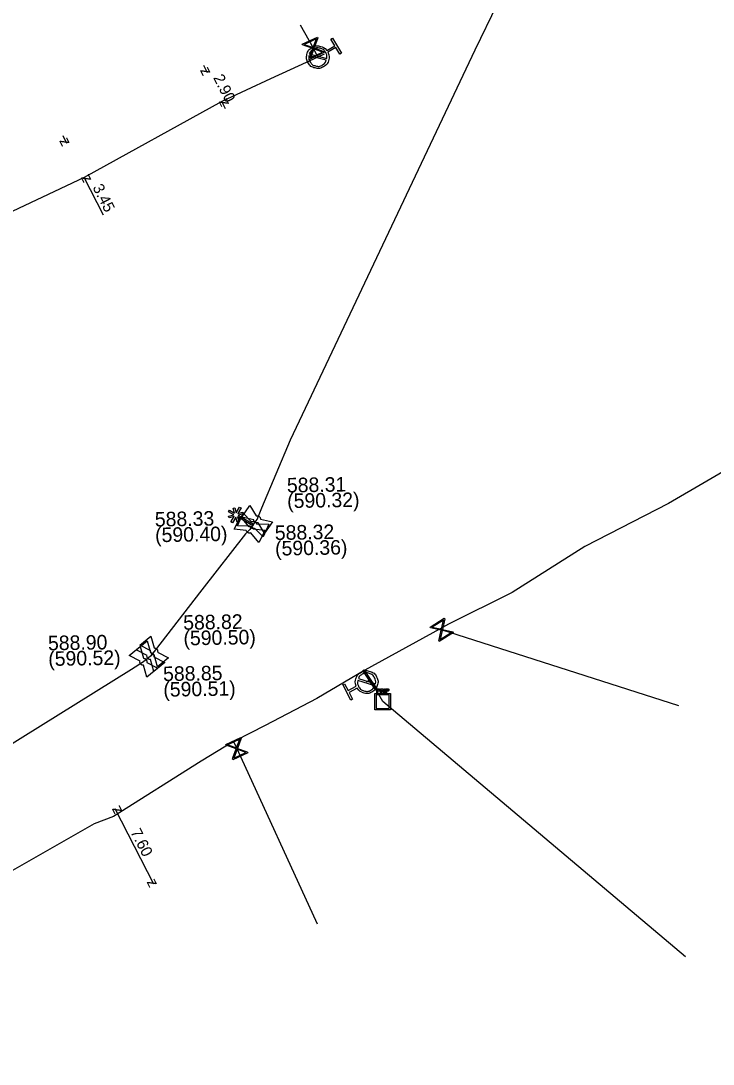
# Model space of a CAD drawing. Extents: x -643842 to -636370, y -1119190 to -1110210.
# Drawn here: x -641216.6 to -641154.7, y -1115378.3 to -1115285 of the extents above; entities that cross this region are included whole.
import ezdxf

# ---------------------------------------------------------------- set-up
doc = ezdxf.new("R2010")
doc.units = 0
for name, color, linetype in [('2', 7, 'Continuous'), ('Default', 7, 'Continuous'), ('Level 10', 7, 'Continuous'), ('Level 16', 7, 'Continuous'), ('Level 18', 7, 'Continuous'), ('Level 21', 7, 'Continuous'), ('Level 23', 7, 'Continuous'), ('Level 27', 7, 'Continuous'), ('Level 28', 7, 'Continuous'), ('Level 33', 7, 'Continuous')]:
    doc.layers.add(name, color=color, linetype=linetype)

msp = doc.modelspace()

# ---------------------------------------------------------------- linework, layer by layer
at = {"layer": '2'}
msp.add_lwpolyline([(-641197.583, -1115329.171), (-641198.05, -1115328.9), (-641197.972, -1115328.765), (-641197.509, -1115329.034), (-641197.63, -1115328.581), (-641197.479, -1115328.542), (-641197.359, -1115328.991), (-641197.07, -1115328.493), (-641196.934, -1115328.571), (-641197.229, -1115329.078), (-641196.771, -1115328.955), (-641196.731, -1115329.106), (-641197.179, -1115329.225), (-641195.81, -1115330.02), (-641195.888, -1115330.155), (-641197.261, -1115329.358), (-641197.14, -1115329.814), (-641197.291, -1115329.853), (-641197.413, -1115329.396), (-641197.707, -1115329.901), (-641197.842, -1115329.823), (-641197.553, -1115329.326), (-641198.001, -1115329.444), (-641198.041, -1115329.293), (-641197.583, -1115329.171)], dxfattribs=at)
at = {"layer": 'Default'}
for points in [[(-641189.157, -1115287.788), (-641188.998, -1115288.112), (-641189.089, -1115288.466), (-641189.192, -1115288.866), (-641189.55, -1115289.079), (-641189.905, -1115289.291), (-641190.306, -1115289.189), (-641190.707, -1115289.087), (-641190.92, -1115288.729), (-641191.131, -1115288.375), (-641191.03, -1115287.974), (-641190.929, -1115287.573), (-641190.573, -1115287.361), (-641190.216, -1115287.148), (-641189.815, -1115287.248), (-641189.458, -1115287.336), (-641189.251, -1115287.631)], [(-641189.253, -1115288.33), (-641189.211, -1115288.052), (-641189.361, -1115287.801), (-641189.534, -1115287.51), (-641189.859, -1115287.428), (-641190.184, -1115287.346), (-641190.475, -1115287.518), (-641190.726, -1115287.668), (-641190.822, -1115287.932)], [(-641190.867, -1115288.109), (-641190.905, -1115288.384), (-641190.757, -1115288.632), (-641190.585, -1115288.921), (-641190.259, -1115289.004), (-641189.934, -1115289.087), (-641189.643, -1115288.915), (-641189.395, -1115288.767), (-641189.298, -1115288.506)], [(-641195.987, -1115329.807), (-641195.94, -1115329.785), (-641195.887, -1115329.779), (-641195.801, -1115329.771), (-641195.726, -1115329.803), (-641195.651, -1115329.836), (-641195.6, -1115329.903), (-641195.567, -1115329.946), (-641195.552, -1115329.997)], [(-641195.413, -1115329.893), (-641195.464, -1115329.906), (-641195.519, -1115329.901), (-641195.602, -1115329.893), (-641195.669, -1115329.846), (-641195.736, -1115329.799), (-641195.774, -1115329.721), (-641195.797, -1115329.673), (-641195.802, -1115329.62)], [(-641195.567, -1115329.285), (-641195.517, -1115329.273), (-641195.463, -1115329.278), (-641195.378, -1115329.287), (-641195.311, -1115329.334), (-641195.244, -1115329.381), (-641195.208, -1115329.457), (-641195.184, -1115329.506), (-641195.179, -1115329.559)], [(-641196.047, -1115330.801), (-641196.096, -1115330.821), (-641196.151, -1115330.822), (-641196.235, -1115330.824), (-641196.307, -1115330.786), (-641196.379, -1115330.747), (-641196.426, -1115330.674), (-641196.455, -1115330.629), (-641196.466, -1115330.578)], [(-641196.273, -1115330.217), (-641196.225, -1115330.199), (-641196.171, -1115330.197), (-641196.085, -1115330.196), (-641196.013, -1115330.234), (-641195.941, -1115330.273), (-641195.896, -1115330.344), (-641195.866, -1115330.39), (-641195.855, -1115330.442)], [(-641195.714, -1115330.371), (-641195.761, -1115330.395), (-641195.815, -1115330.4), (-641195.899, -1115330.409), (-641195.974, -1115330.377), (-641196.049, -1115330.344), (-641196.102, -1115330.275), (-641196.134, -1115330.233), (-641196.149, -1115330.183)], [(-641204.702, -1115341.096), (-641204.65, -1115341.098), (-641204.6, -1115341.117), (-641204.52, -1115341.149), (-641204.468, -1115341.212), (-641204.416, -1115341.276), (-641204.402, -1115341.359), (-641204.393, -1115341.413), (-641204.402, -1115341.464)], [(-641205.662, -1115342.026), (-641205.61, -1115342.028), (-641205.56, -1115342.047), (-641205.48, -1115342.079), (-641205.428, -1115342.142), (-641205.376, -1115342.206), (-641205.362, -1115342.289), (-641205.353, -1115342.343), (-641205.362, -1115342.394)], [(-641205.048, -1115342.142), (-641205.101, -1115342.141), (-641205.152, -1115342.121), (-641205.23, -1115342.091), (-641205.282, -1115342.028), (-641205.334, -1115341.964), (-641205.349, -1115341.879), (-641205.358, -1115341.827), (-641205.348, -1115341.775)], [(-641205.032, -1115341.516), (-641204.98, -1115341.518), (-641204.93, -1115341.537), (-641204.85, -1115341.569), (-641204.798, -1115341.632), (-641204.746, -1115341.696), (-641204.732, -1115341.779), (-641204.723, -1115341.833), (-641204.732, -1115341.884)], [(-641204.718, -1115341.722), (-641204.771, -1115341.721), (-641204.822, -1115341.701), (-641204.9, -1115341.671), (-641204.952, -1115341.608), (-641205.004, -1115341.544), (-641205.019, -1115341.459), (-641205.028, -1115341.407), (-641205.018, -1115341.355)], [(-641205.678, -1115342.652), (-641205.731, -1115342.651), (-641205.782, -1115342.631), (-641205.86, -1115342.601), (-641205.912, -1115342.538), (-641205.964, -1115342.474), (-641205.979, -1115342.389), (-641205.988, -1115342.337), (-641205.978, -1115342.285)], [(-641186.613, -1115344.531), (-641186.752, -1115344.198), (-641186.64, -1115343.85), (-641186.513, -1115343.457), (-641186.144, -1115343.266), (-641185.776, -1115343.075), (-641185.382, -1115343.202), (-641184.988, -1115343.328), (-641184.797, -1115343.697), (-641184.608, -1115344.064), (-641184.733, -1115344.458), (-641184.858, -1115344.852), (-641185.226, -1115345.042), (-641185.595, -1115345.233), (-641185.989, -1115345.109), (-641186.34, -1115345), (-641186.529, -1115344.694)], [(-641184.888, -1115344.314), (-641184.833, -1115344.041), (-641184.965, -1115343.784), (-641185.12, -1115343.486), (-641185.44, -1115343.383), (-641185.76, -1115343.281), (-641186.06, -1115343.436), (-641186.317, -1115343.568), (-641186.43, -1115343.822)], [(-641186.485, -1115343.996), (-641186.544, -1115344.27), (-641186.409, -1115344.531), (-641186.254, -1115344.831), (-641185.934, -1115344.933), (-641185.614, -1115345.034), (-641185.314, -1115344.879), (-641185.054, -1115344.745), (-641184.943, -1115344.487)], [(-641184.637, -1115344.758), (-641184.601, -1115344.757), (-641184.582, -1115344.761), (-641184.556, -1115344.766), (-641184.538, -1115344.778), (-641184.519, -1115344.79), (-641184.509, -1115344.812), (-641184.498, -1115344.834), (-641184.498, -1115344.86), (-641184.498, -1115344.907), (-641184.526, -1115344.938), (-641184.555, -1115344.969), (-641184.631, -1115344.97)], [(-641184.631, -1115344.928), (-641184.584, -1115344.928), (-641184.566, -1115344.911), (-641184.547, -1115344.894), (-641184.547, -1115344.862), (-641184.547, -1115344.84), (-641184.558, -1115344.824), (-641184.569, -1115344.808), (-641184.588, -1115344.804), (-641184.6, -1115344.8), (-641184.633, -1115344.8)], [(-641184.301, -1115344.914), (-641184.268, -1115344.914), (-641184.25, -1115344.907), (-641184.232, -1115344.9), (-641184.223, -1115344.886), (-641184.214, -1115344.871), (-641184.214, -1115344.853), (-641184.214, -1115344.828), (-641184.232, -1115344.812), (-641184.251, -1115344.795), (-641184.291, -1115344.796)], [(-641184.293, -1115344.755), (-641184.245, -1115344.755), (-641184.22, -1115344.765), (-641184.195, -1115344.774), (-641184.18, -1115344.799), (-641184.165, -1115344.823), (-641184.165, -1115344.852), (-641184.165, -1115344.891), (-641184.189, -1115344.917), (-641184.213, -1115344.943), (-641184.264, -1115344.95), (-641184.246, -1115344.96), (-641184.236, -1115344.969), (-641184.215, -1115344.987), (-641184.197, -1115345.016)], [(-641183.835, -1115344.754), (-641183.799, -1115344.753), (-641183.78, -1115344.757), (-641183.754, -1115344.762), (-641183.736, -1115344.774), (-641183.717, -1115344.786), (-641183.707, -1115344.808), (-641183.696, -1115344.83), (-641183.696, -1115344.857), (-641183.696, -1115344.903), (-641183.724, -1115344.934), (-641183.753, -1115344.966), (-641183.829, -1115344.966)], [(-641183.829, -1115344.925), (-641183.782, -1115344.924), (-641183.764, -1115344.907), (-641183.745, -1115344.89), (-641183.745, -1115344.858), (-641183.745, -1115344.836), (-641183.756, -1115344.82), (-641183.767, -1115344.805), (-641183.786, -1115344.8), (-641183.798, -1115344.796), (-641183.831, -1115344.796)], [(-641184.241, -1115345.039), (-641184.262, -1115345.007), (-641184.275, -1115344.99), (-641184.289, -1115344.973), (-641184.3, -1115344.966), (-641184.311, -1115344.959), (-641184.322, -1115344.957), (-641184.329, -1115344.955), (-641184.347, -1115344.955)]]:
    msp.add_open_spline(points, degree=3, dxfattribs=at)
at = {"layer": 'Level 10'}
for points in [[(-641200.299, -1115288.931), (-641199.96, -1115289.6)], [(-641198.311, -1115292.856), (-641198.65, -1115292.187)], [(-641212.899, -1115295.243), (-641212.558, -1115295.911)], [(-641209.26, -1115302.364), (-641210.988, -1115298.983)], [(-641204.74, -1115362.24), (-641208.215, -1115355.481)]]:
    msp.add_lwpolyline(points, dxfattribs=at)
at = {"layer": 'Level 16'}
for points in [[(-641189.452, -1115287.786), (-641190.81, -1115288.423), (-641190.838, -1115288.363), (-641190.79, -1115288.244), (-641190.506, -1115287.454), (-641191.419, -1115287.124), (-641191.447, -1115287.065), (-641190.088, -1115286.428), (-641190.06, -1115286.488), (-641190.393, -1115287.401), (-641189.603, -1115287.685), (-641189.48, -1115287.727), (-641189.452, -1115287.786)], [(-641191.269, -1115287.085), (-641190.476, -1115287.371), (-641190.191, -1115286.579), (-641191.269, -1115287.085)], [(-641189.634, -1115287.768), (-641190.423, -1115287.484), (-641190.706, -1115288.271), (-641189.634, -1115287.768)], [(-641177.926, -1115339.702), (-641179.188, -1115340.513), (-641179.224, -1115340.458), (-641179.192, -1115340.333), (-641179.015, -1115339.512), (-641179.963, -1115339.306), (-641179.999, -1115339.251), (-641178.737, -1115338.44), (-641178.701, -1115338.496), (-641178.91, -1115339.445), (-641178.089, -1115339.622), (-641177.962, -1115339.647), (-641177.926, -1115339.702)], [(-641179.82, -1115339.248), (-641178.996, -1115339.426), (-641178.818, -1115338.604), (-641179.82, -1115339.248)], [(-641178.109, -1115339.708), (-641178.929, -1115339.531), (-641179.106, -1115340.349), (-641178.109, -1115339.708)], [(-641184.923, -1115344.79), (-641186.032, -1115343.126), (-641185.928, -1115343.056), (-641184.819, -1115344.721), (-641184.923, -1115344.79)], [(-641196.317, -1115350.475), (-641197.681, -1115351.1), (-641197.708, -1115351.04), (-641197.66, -1115350.921), (-641197.368, -1115350.134), (-641198.278, -1115349.796), (-641198.306, -1115349.737), (-641196.942, -1115349.112), (-641196.915, -1115349.172), (-641197.255, -1115350.082), (-641196.467, -1115350.373), (-641196.345, -1115350.416), (-641196.317, -1115350.475)], [(-641198.128, -1115349.758), (-641197.338, -1115350.051), (-641197.046, -1115349.262), (-641198.128, -1115349.758)], [(-641196.5, -1115350.456), (-641197.286, -1115350.164), (-641197.576, -1115350.949), (-641196.5, -1115350.456)]]:
    msp.add_lwpolyline(points, dxfattribs=at)
at = {"layer": 'Level 18'}
for points in [[(-641184.769, -1115345.117), (-641184.771, -1115344.758), (-641184.637, -1115344.758)], [(-641184.633, -1115344.8), (-641184.724, -1115344.801), (-641184.724, -1115344.929)], [(-641184.449, -1115345.115), (-641184.451, -1115344.756), (-641184.293, -1115344.755)], [(-641184.291, -1115344.796), (-641184.403, -1115344.796), (-641184.403, -1115344.915)], [(-641184.085, -1115345.114), (-641184.088, -1115344.755), (-641184.041, -1115344.755), (-641184.039, -1115345.114), (-641184.085, -1115345.114)], [(-641183.967, -1115345.113), (-641183.969, -1115344.755), (-641183.835, -1115344.754)], [(-641183.831, -1115344.796), (-641183.922, -1115344.797), (-641183.922, -1115344.925)], [(-641183.548, -1115345.173), (-641183.539, -1115346.624), (-641184.952, -1115346.633), (-641184.961, -1115345.182), (-641183.548, -1115345.173)], [(-641184.84, -1115345.304), (-641184.832, -1115346.509), (-641183.66, -1115346.502), (-641183.668, -1115345.297), (-641184.84, -1115345.304)], [(-641184.631, -1115344.97), (-641184.723, -1115344.97), (-641184.722, -1115345.117), (-641184.769, -1115345.117)], [(-641184.724, -1115344.929), (-641184.631, -1115344.928)], [(-641184.347, -1115344.955), (-641184.402, -1115344.955), (-641184.401, -1115345.115), (-641184.449, -1115345.115)], [(-641184.403, -1115344.915), (-641184.301, -1115344.914)], [(-641184.197, -1115345.016), (-641184.134, -1115345.113), (-641184.194, -1115345.114), (-641184.241, -1115345.039)], [(-641183.829, -1115344.966), (-641183.921, -1115344.967), (-641183.92, -1115345.113), (-641183.967, -1115345.113)], [(-641183.922, -1115344.925), (-641183.829, -1115344.925)]]:
    msp.add_lwpolyline(points, dxfattribs=at)
at = {"layer": 'Level 21'}
for points in [[(-641195.85, -1115330.09), (-641195.49, -1115329.59), (-641195.08, -1115328.57), (-641192.499, -1115322.476), (-641175.96, -1115287.568), (-641173.964, -1115283.464), (-641172.822, -1115281.158), (-641171.319, -1115280.225), (-641159.709, -1115274.019), (-641139.186, -1115262.987), (-641125.28, -1115255.52), (-641124.93, -1115255.34), (-641124.34, -1115255.04), (-641123.72, -1115254.675), (-641123.1, -1115254.31), (-641017.764, -1115194.638)], [(-641189.503, -1115287.943), (-641190.06, -1115288.22), (-641194.29, -1115290.173), (-641198.65, -1115292.187), (-641210.988, -1115298.983), (-641219.046, -1115302.774), (-641230.918, -1115309.008), (-641237.981, -1115312.099)], [(-641137.276, -1115315.482), (-641138.17, -1115316.02), (-641141.749, -1115318.59), (-641146.553, -1115321.197), (-641152.161, -1115324.368), (-641158.673, -1115328.171), (-641166.158, -1115332.004), (-641172.649, -1115336.126), (-641178.368, -1115338.959), (-641179.174, -1115339.407), (-641185.864, -1115343.071), (-641190.138, -1115345.631), (-641194.769, -1115348.033), (-641197.453, -1115349.4), (-641197.598, -1115349.468), (-641200.49, -1115351.237), (-641208.348, -1115356.195), (-641210.076, -1115356.844), (-641233.519, -1115370.215), (-641239.141, -1115372.91), (-641248.29, -1115378.719)], [(-641195.85, -1115330.09), (-641196.16, -1115330.51), (-641196.53, -1115330.89), (-641200.44, -1115335.91), (-641204.71, -1115341.41), (-641205.04, -1115341.83), (-641205.67, -1115342.34), (-641206.74, -1115343.04), (-641244.58, -1115366.57), (-641282.42, -1115390.1), (-641283.77, -1115390.91), (-641284.45, -1115391.26), (-641284.69, -1115391.38), (-641284.78, -1115391.57), (-641287.487, -1115401.72), (-641290.02, -1115403.58), (-641290.75, -1115404.11), (-641291.07, -1115404.35), (-641292.269, -1115405.202)]]:
    msp.add_lwpolyline(points, dxfattribs=at)
at = {"layer": 'Level 23'}
for points in [[(-641190.06, -1115288.22), (-641190.449, -1115287.426), (-641191.605, -1115285.367)], [(-641179.174, -1115339.407), (-641179.102, -1115339.419), (-641157.758, -1115346.251)], [(-641157.153, -1115368.751), (-641184.25, -1115345.9), (-641185.363, -1115343.891), (-641185.864, -1115343.071)], [(-641185.686, -1115344.155), (-641185.426, -1115343.923), (-641185.363, -1115343.891)], [(-641197.598, -1115349.468), (-641197.312, -1115350.106), (-641190.121, -1115365.786)]]:
    msp.add_lwpolyline(points, dxfattribs=at)
at = {"layer": 'Level 28'}
for points in [[(-641197.245, -1115330.167), (-641196.749, -1115329.02), (-641195.987, -1115329.807)], [(-641196.872, -1115329.384), (-641196.155, -1115328.361), (-641195.567, -1115329.285)], [(-641197.557, -1115330.472), (-641196.968, -1115329.37), (-641196.273, -1115330.217)], [(-641195.802, -1115329.62), (-641196.872, -1115329.384)], [(-641195.179, -1115329.559), (-641194.108, -1115329.796), (-641194.825, -1115330.819), (-641195.413, -1115329.893)], [(-641196.466, -1115330.578), (-641197.557, -1115330.472)], [(-641196.149, -1115330.183), (-641197.245, -1115330.167)], [(-641195.855, -1115330.442), (-641194.763, -1115330.548), (-641195.352, -1115331.65), (-641196.047, -1115330.801)], [(-641195.552, -1115329.997), (-641194.455, -1115330.013), (-641194.951, -1115331.16), (-641195.714, -1115330.371)], [(-641205.985, -1115340.837), (-641205.017, -1115340.047), (-641204.702, -1115341.096)], [(-641206.945, -1115341.767), (-641205.977, -1115340.977), (-641205.662, -1115342.026)], [(-641206.315, -1115341.257), (-641205.347, -1115340.467), (-641205.032, -1115341.516)], [(-641205.018, -1115341.355), (-641205.985, -1115340.837)], [(-641205.978, -1115342.285), (-641206.945, -1115341.767)], [(-641205.348, -1115341.775), (-641206.315, -1115341.257)], [(-641204.732, -1115341.884), (-641203.765, -1115342.403), (-641204.733, -1115343.193), (-641205.048, -1115342.142)], [(-641204.402, -1115341.464), (-641203.435, -1115341.983), (-641204.403, -1115342.773), (-641204.718, -1115341.722)], [(-641205.362, -1115342.394), (-641204.395, -1115342.913), (-641205.363, -1115343.703), (-641205.678, -1115342.652)]]:
    msp.add_lwpolyline(points, dxfattribs=at)
at = {"layer": 'Level 33'}
for points in [[(-641189.251, -1115287.631), (-641188.546, -1115287.211), (-641188.899, -1115286.618), (-641188.741, -1115286.525), (-641187.942, -1115287.867), (-641188.099, -1115287.961), (-641188.452, -1115287.369), (-641189.157, -1115287.788)], [(-641190.822, -1115287.932), (-641189.253, -1115288.33)], [(-641189.298, -1115288.506), (-641190.867, -1115288.109)], [(-641186.43, -1115343.822), (-641184.888, -1115344.314)], [(-641186.529, -1115344.694), (-641187.258, -1115345.07), (-641186.941, -1115345.683), (-641187.104, -1115345.767), (-641187.822, -1115344.379), (-641187.659, -1115344.295), (-641187.342, -1115344.907), (-641186.613, -1115344.531)], [(-641184.943, -1115344.487), (-641186.485, -1115343.996)]]:
    msp.add_lwpolyline(points, dxfattribs=at)

# ---------------------------------------------------------------- texts
at = {"layer": 'Level 10'}
for s, rotation, p in [('z', 296.85665, (-641200.632, -1115289.38)), ('2.90', 296.85665, (-641199.45, -1115290.054)), ('z', 116.85665, (-641197.978, -1115292.407)), ('z', 297.0701, (-641213.231, -1115295.693)), ('z', 117.0701, (-641210.315, -1115299.201)), ('3.45', 297.0701, (-641210.249, -1115299.879)), ('z', 117.20924, (-641207.542, -1115355.697)), ('7.60', 297.20924, (-641206.861, -1115357.567)), ('z', 297.20924, (-641205.413, -1115362.024))]:
    msp.add_text(s, height=1, rotation=rotation, dxfattribs=at).set_placement(p)
at = {"layer": 'Level 27'}
for s, p in [('588.31', (-641192.816, -1115327.182)), ('(590.32)', (-641192.791, -1115328.582)), ('588.33', (-641204.639, -1115330.234)), ('(590.40)', (-641204.615, -1115331.634)), ('588.32', (-641193.897, -1115331.436)), ('(590.36)', (-641193.873, -1115332.835)), ('588.82', (-641202.1, -1115339.471)), ('588.90', (-641214.206, -1115341.313)), ('(590.50)', (-641202.076, -1115340.87)), ('(590.52)', (-641214.181, -1115342.712)), ('588.85', (-641203.903, -1115344.066)), ('(590.51)', (-641203.878, -1115345.466))]:
    msp.add_text(s, height=1.3, rotation=1, dxfattribs=at).set_placement(p)

doc.saveas('drawing.dxf')
